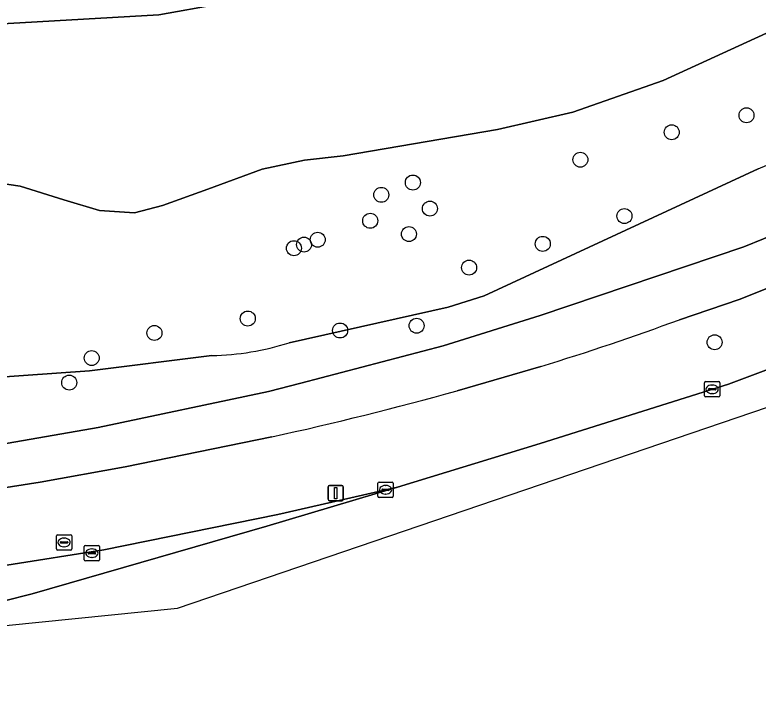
# Model space of a CAD drawing. Extents: x 157793 to 159380, y 380877 to 382313.
# Drawn here: x 158105.35 to 158153.88, y 380897.69 to 380942.97 of the extents above; entities that cross this region are included whole.
import ezdxf

# ---------------------------------------------------------------- set-up
doc = ezdxf.new("R2010")
doc.units = 0
for name, color, linetype in [('IMGEO_Berm_groen', 7, 'Continuous'), ('IMGEO_Boom', 7, 'Continuous'), ('IMGEO_Fietspad_gesloten', 7, 'Continuous'), ('IMGEO_Kolk', 7, 'Continuous'), ('IMGEO_Lichtmast', 7, 'Continuous'), ('IMGEO_Oever', 7, 'Continuous'), ('IMGEO_Rijbaan_regionaal_gesloten', 7, 'Continuous'), ('IMGEO_Rioolput', 7, 'Continuous'), ('IMGEO_Waterloop', 7, 'Continuous')]:
    doc.layers.add(name, color=color, linetype=linetype)

msp = doc.modelspace()

# ---------------------------------------------------------------- linework, layer by layer
at = {"layer": 'IMGEO_Berm_groen'}
for points in [[(158153.877, 380932.914), (158135.998, 380924.608), (158133.631, 380923.873), (158123.252, 380921.547)], [(158118.211, 380920.714), (158110.221, 380919.719), (158099.44, 380918.952), (158089.929, 380919.207), (158076.009, 380920.383), (158074.531, 380917.604), (158075.036, 380911.907), (158085.739, 380912.934), (158091.095, 380913.244), (158095.729, 380913.635), (158100.397, 380914.221), (158110.784, 380916.017), (158121.906, 380918.362), (158124.023, 380918.907), (158133.324, 380921.363), (158139.638, 380923.323), (158152.935, 380927.828), (158161.933, 380931.483)], [(158166.548, 380930.005), (158161.704, 380927.986), (158152.641, 380924.374), (158148.744, 380923.059)], [(158130.338, 380912.13), (158139.657, 380914.963), (158149.115, 380917.966), (158151.948, 380918.848), (158159.605, 380921.719)], [(158139.684, 380920.003), (158134.235, 380918.423)], [(158122.131, 380915.409), (158112.546, 380913.459), (158107.011, 380912.441), (158100.74, 380911.468), (158095.037, 380910.687), (158074.281, 380909.04), (158050.54, 380906.97), (158050.892, 380902.546), (158051.303, 380902.432), (158098.287, 380906.181), (158104.819, 380907.025), (158111.169, 380908.019), (158122.517, 380910.343), (158130.338, 380912.13)]]:
    msp.add_lwpolyline(points, dxfattribs=at)
for centre, radius, start, end in [((158025.166, 381228.146), 322.069, 293.55551, 297.0902), ((158089.223, 381084.56), 172.12, 287.04797, 290.23124), ((158117.838, 380938.644), 17.933, 271.1932, 287.5729), ((158076.934, 381122.727), 212.188, 282.29844, 285.6671)]:
    msp.add_arc(centre, radius, start, end, dxfattribs=at)
at = {"layer": 'IMGEO_Boom'}
for centre in [(158153.117, 380936.409), (158148.238, 380935.302), (158142.27, 380933.51), (158131.334, 380932.016), (158129.276, 380931.215), (158132.447, 380930.314), (158145.151, 380929.829), (158128.55, 380929.52), (158131.08, 380928.65), (158124.229, 380927.964), (158125.124, 380928.281), (158139.819, 380928.012), (158123.569, 380927.73), (158135.007, 380926.463), (158120.559, 380923.134), (158131.578, 380922.666), (158114.465, 380922.193), (158126.586, 380922.354), (158151.035, 380921.586), (158110.366, 380920.556), (158108.899, 380918.952)]:
    msp.add_circle(centre, 0.489, dxfattribs=at)
at = {"layer": 'IMGEO_Fietspad_gesloten'}
for points in [[(158161.933, 380931.483), (158152.935, 380927.828), (158139.638, 380923.323), (158133.324, 380921.363), (158124.023, 380918.907), (158121.906, 380918.362), (158110.784, 380916.017), (158100.397, 380914.221), (158095.729, 380913.635), (158091.095, 380913.244), (158085.739, 380912.934), (158075.036, 380911.907), (158067.755, 380911.209), (158053.862, 380910.036), (158050.91, 380909.902), (158032.538, 380908.405), (158030.963, 380908.213), (158029.232, 380908.136)], [(158148.744, 380923.059), (158152.641, 380924.374), (158161.704, 380927.986), (158166.548, 380930.005)], [(158134.235, 380918.423), (158139.684, 380920.003)], [(158050.54, 380906.97), (158074.281, 380909.04), (158095.037, 380910.687), (158100.74, 380911.468), (158107.011, 380912.441), (158112.546, 380913.459), (158122.131, 380915.409)]]:
    msp.add_lwpolyline(points, dxfattribs=at)
for centre, radius, start, end in [((158089.223, 381084.56), 172.12, 287.04797, 290.23124), ((158076.934, 381122.727), 212.188, 282.29844, 285.6671)]:
    msp.add_arc(centre, radius, start, end, dxfattribs=at)
at = {"layer": 'IMGEO_Kolk'}
for p, q in [((158150.369, 380918.088), (158150.369, 380918.94)), ((158150.444, 380919.014), (158151.296, 380919.014)), ((158150.857, 380918.794), (158150.882, 380918.794)), ((158151.37, 380918.94), (158151.37, 380918.088)), ((158150.628, 380918.508), (158150.628, 380918.52)), ((158151.066, 380918.471), (158150.668, 380918.471)), ((158150.671, 380918.557), (158151.069, 380918.557)), ((158150.88, 380918.234), (158150.855, 380918.234)), ((158151.112, 380918.52), (158151.112, 380918.508)), ((158151.296, 380918.014), (158150.444, 380918.014)), ((158129.055, 380911.525), (158129.055, 380912.377)), ((158129.13, 380912.451), (158129.982, 380912.451)), ((158130.056, 380912.377), (158130.056, 380911.525)), ((158129.314, 380911.945), (158129.314, 380911.957)), ((158129.752, 380911.908), (158129.354, 380911.908)), ((158129.357, 380911.994), (158129.755, 380911.994)), ((158129.543, 380912.231), (158129.568, 380912.231)), ((158129.798, 380911.957), (158129.798, 380911.945)), ((158129.982, 380911.451), (158129.13, 380911.451)), ((158129.566, 380911.671), (158129.541, 380911.671)), ((158109.878, 380907.385), (158109.878, 380908.237)), ((158109.953, 380908.311), (158110.805, 380908.311)), ((158110.366, 380908.091), (158110.391, 380908.091)), ((158110.879, 380908.237), (158110.879, 380907.385)), ((158110.137, 380907.805), (158110.137, 380907.817)), ((158110.575, 380907.768), (158110.177, 380907.768)), ((158110.18, 380907.854), (158110.578, 380907.854)), ((158110.389, 380907.531), (158110.364, 380907.531)), ((158110.621, 380907.817), (158110.621, 380907.805)), ((158110.805, 380907.311), (158109.953, 380907.311))]:
    msp.add_line(p, q, dxfattribs=at)
for points in [[(158150.369, 380918.088), (158150.369, 380918.94)], [(158150.444, 380919.014), (158151.296, 380919.014)], [(158151.37, 380918.94), (158151.37, 380918.088)], [(158151.296, 380918.014), (158150.444, 380918.014)], [(158129.055, 380911.525), (158129.055, 380912.377)], [(158129.13, 380912.451), (158129.982, 380912.451)], [(158130.056, 380912.377), (158130.056, 380911.525)], [(158129.982, 380911.451), (158129.13, 380911.451)], [(158109.878, 380907.385), (158109.878, 380908.237)], [(158109.953, 380908.311), (158110.805, 380908.311)], [(158110.879, 380908.237), (158110.879, 380907.385)], [(158110.805, 380907.311), (158109.953, 380907.311)]]:
    msp.add_lwpolyline(points, dxfattribs=at)
for centre, radius, start, end in [((158150.446, 380918.938), 0.0765, 91.552, 178.448), ((158150.446, 380918.938), 0.0765, 91.552, 178.448), ((158151.294, 380918.938), 0.0765, 1.552, 88.448), ((158151.294, 380918.938), 0.0765, 1.552, 88.448), ((158150.668, 380918.517), 0.0403, 85.8775, 175.7526), ((158150.665, 380918.507), 0.0366, 178.938, 274.7102), ((158151.069, 380918.514), 0.043, 264.8664, 352.4533), ((158151.073, 380918.519), 0.0386, 1.7309, 96.639), ((158150.446, 380918.09), 0.0765, 181.552, 268.448), ((158150.446, 380918.09), 0.0765, 181.552, 268.448), ((158151.294, 380918.09), 0.0765, 271.552, 358.448), ((158151.294, 380918.09), 0.0765, 271.552, 358.448), ((158129.132, 380912.375), 0.0765, 91.552, 178.448), ((158129.132, 380912.375), 0.0765, 91.552, 178.448), ((158129.98, 380912.375), 0.0765, 1.552, 88.448), ((158129.98, 380912.375), 0.0765, 1.552, 88.448), ((158129.354, 380911.954), 0.0403, 85.8775, 175.7526), ((158129.351, 380911.944), 0.0366, 178.938, 274.7102), ((158129.755, 380911.951), 0.043, 264.8664, 352.4533), ((158129.759, 380911.956), 0.0386, 1.7309, 96.639), ((158129.132, 380911.527), 0.0765, 181.552, 268.448), ((158129.132, 380911.527), 0.0765, 181.552, 268.448), ((158129.98, 380911.527), 0.0765, 271.552, 358.448), ((158129.98, 380911.527), 0.0765, 271.552, 358.448), ((158109.955, 380908.235), 0.0765, 91.552, 178.448), ((158109.955, 380908.235), 0.0765, 91.552, 178.448), ((158110.803, 380908.235), 0.0765, 1.552, 88.448), ((158110.803, 380908.235), 0.0765, 1.552, 88.448), ((158110.177, 380907.814), 0.0403, 85.8775, 175.7526), ((158110.174, 380907.804), 0.0366, 178.938, 274.7102), ((158110.578, 380907.811), 0.043, 264.8664, 352.4533), ((158110.582, 380907.816), 0.0386, 1.7309, 96.639), ((158109.955, 380907.387), 0.0765, 181.552, 268.448), ((158109.955, 380907.387), 0.0765, 181.552, 268.448), ((158110.803, 380907.387), 0.0765, 271.552, 358.448), ((158110.803, 380907.387), 0.0765, 271.552, 358.448)]:
    msp.add_arc(centre, radius, start, end, dxfattribs=at)
for centre, major_axis, ratio, start_param, end_param in [((158150.856, 380918.514), (-0.387, 0.002), 0.722429, 4.712389, 7.853982), ((158150.881, 380918.514), (-0.39, 0.002), 0.717154, 1.570796, 4.712389), ((158129.542, 380911.951), (-0.387, 0.002), 0.722429, 4.712389, 7.853982), ((158129.567, 380911.951), (-0.39, 0.002), 0.717154, 1.570796, 4.712389), ((158110.365, 380907.811), (-0.387, 0.002), 0.722429, 4.712389, 7.853982), ((158110.39, 380907.811), (-0.39, 0.002), 0.717154, 1.570796, 4.712389)]:
    msp.add_ellipse(centre, major_axis=major_axis, ratio=ratio, start_param=start_param, end_param=end_param, dxfattribs=at)
at = {"layer": 'IMGEO_Lichtmast'}
for p, q in [((158125.801, 380911.333), (158125.801, 380912.133)), ((158125.801, 380912.133), (158125.801, 380911.333)), ((158125.901, 380912.233), (158126.691, 380912.233)), ((158126.691, 380912.233), (158125.901, 380912.233)), ((158126.791, 380912.133), (158126.791, 380911.333)), ((158126.791, 380911.333), (158126.791, 380912.133)), ((158126.691, 380911.233), (158125.901, 380911.233)), ((158125.901, 380911.233), (158126.691, 380911.233))]:
    msp.add_line(p, q, dxfattribs=at)
msp.add_lwpolyline([(158126.221, 380912.108), (158126.371, 380912.108), (158126.371, 380911.358), (158126.221, 380911.358), (158126.221, 380912.108)], dxfattribs=at)
for centre, start, end in [((158125.901, 380912.133), 90, 180), ((158125.901, 380912.133), 90, 180), ((158126.691, 380912.133), 0, 90), ((158126.691, 380912.133), 360, 90), ((158125.901, 380911.333), 180, 270), ((158125.901, 380911.333), 180, 270), ((158126.691, 380911.333), 270, 0), ((158126.691, 380911.333), 270, 0)]:
    msp.add_arc(centre, 0.1, start, end, dxfattribs=at)
at = {"layer": 'IMGEO_Oever'}
for points in [[(158155.302, 380956.432), (158148.616, 380953.456), (158142.751, 380951.274), (158119.398, 380945.055), (158116.448, 380944.635), (158111.887, 380944.307), (158087.965, 380943.153), (158077.4, 380941.407), (158073.771, 380940.978), (158073.896, 380939.276), (158077.633, 380940.181), (158095.053, 380941.838), (158114.752, 380942.961), (158122.533, 380944.381), (158136.058, 380947.797), (158143.186, 380950.032), (158149.694, 380952.409), (158154.346, 380954.381)], [(158155.995, 380942.493), (158147.67, 380938.685), (158141.776, 380936.608), (158136.853, 380935.482), (158126.791, 380933.76), (158124.255, 380933.481), (158121.502, 380932.881), (158117.949, 380931.576), (158114.979, 380930.526), (158113.162, 380930.031), (158110.88, 380930.201), (158108.559, 380930.895), (158105.701, 380931.775), (158103.77, 380932.058), (158101.787, 380932.124), (158099.072, 380931.516), (158092.968, 380929.655), (158089.361, 380929.592), (158078.513, 380929.948)], [(158123.252, 380921.547), (158133.631, 380923.873), (158135.998, 380924.608), (158153.877, 380932.914)], [(158078.513, 380929.948), (158076.204, 380929.76), (158076.414, 380928.684), (158074.948, 380928.663), (158073.185, 380928.777), (158071.5, 380929.023), (158071.553, 380929.847), (158071.418, 380928.026), (158067.359, 380928.226), (158066.496, 380927.754), (158065.559, 380927.068), (158065.018, 380926.215), (158067.236, 380925.505), (158076.498, 380921.878), (158081.093, 380920.692), (158084.027, 380920.074), (158089.929, 380919.207), (158099.44, 380918.952), (158110.221, 380919.719), (158118.211, 380920.714)]]:
    msp.add_lwpolyline(points, dxfattribs=at)
for centre, radius, start, end in [((158025.166, 381228.146), 322.069, 293.55551, 297.0902), ((158117.838, 380938.644), 17.933, 271.1932, 287.5729)]:
    msp.add_arc(centre, radius, start, end, dxfattribs=at)
at = {"layer": 'IMGEO_Rijbaan_regionaal_gesloten'}
for points in [[(158051.282, 380897.688), (158115.97, 380904.225), (158172.256, 380923.407)], [(158159.605, 380921.719), (158151.948, 380918.848), (158149.115, 380917.966), (158139.657, 380914.963), (158130.338, 380912.13), (158121.81, 380909.576), (158106.489, 380905.165), (158102.675, 380904.203), (158098.944, 380903.407), (158094.069, 380902.711), (158089.973, 380902.329), (158067.919, 380900.522), (158051.161, 380899.279), (158051.169, 380899.175), (158051.18, 380899.029), (158051.282, 380897.688)]]:
    msp.add_lwpolyline(points, dxfattribs=at)
msp.add_lwpolyline([(158130.338, 380912.13), (158122.517, 380910.343), (158111.169, 380908.019), (158104.819, 380907.025), (158098.287, 380906.181), (158051.303, 380902.432), (158050.892, 380902.546), (158050.941, 380902.177), (158051.161, 380899.279), (158067.919, 380900.522), (158089.973, 380902.329), (158094.069, 380902.711), (158098.944, 380903.407), (158102.675, 380904.203), (158106.489, 380905.165), (158121.81, 380909.576)], close=True, dxfattribs=at)
at = {"layer": 'IMGEO_Rioolput'}
for p, q in [((158108.062, 380908.086), (158108.062, 380908.938)), ((158108.137, 380909.012), (158108.989, 380909.012)), ((158109.063, 380908.938), (158109.063, 380908.086)), ((158108.321, 380908.506), (158108.321, 380908.518)), ((158108.759, 380908.469), (158108.361, 380908.469)), ((158108.364, 380908.555), (158108.762, 380908.555)), ((158108.55, 380908.792), (158108.575, 380908.792)), ((158108.805, 380908.518), (158108.805, 380908.506)), ((158108.989, 380908.012), (158108.137, 380908.012)), ((158108.573, 380908.232), (158108.548, 380908.232))]:
    msp.add_line(p, q, dxfattribs=at)
for points in [[(158108.062, 380908.086), (158108.062, 380908.938)], [(158108.137, 380909.012), (158108.989, 380909.012)], [(158109.063, 380908.938), (158109.063, 380908.086)], [(158108.989, 380908.012), (158108.137, 380908.012)]]:
    msp.add_lwpolyline(points, dxfattribs=at)
for centre, radius, start, end in [((158108.139, 380908.936), 0.0765, 91.552, 178.448), ((158108.139, 380908.936), 0.0765, 91.552, 178.448), ((158108.987, 380908.936), 0.0765, 1.552, 88.448), ((158108.987, 380908.936), 0.0765, 1.552, 88.448), ((158108.361, 380908.515), 0.0403, 85.8775, 175.7526), ((158108.358, 380908.505), 0.0366, 178.938, 274.7102), ((158108.762, 380908.512), 0.043, 264.8664, 352.4533), ((158108.766, 380908.517), 0.0386, 1.7309, 96.639), ((158108.139, 380908.088), 0.0765, 181.552, 268.448), ((158108.139, 380908.088), 0.0765, 181.552, 268.448), ((158108.987, 380908.088), 0.0765, 271.552, 358.448), ((158108.987, 380908.088), 0.0765, 271.552, 358.448)]:
    msp.add_arc(centre, radius, start, end, dxfattribs=at)
for centre, major_axis, ratio, start_param, end_param in [((158108.549, 380908.512), (-0.387, 0.002), 0.722429, 4.712389, 7.853982), ((158108.574, 380908.512), (-0.39, 0.002), 0.717154, 1.570796, 4.712389)]:
    msp.add_ellipse(centre, major_axis=major_axis, ratio=ratio, start_param=start_param, end_param=end_param, dxfattribs=at)
at = {"layer": 'IMGEO_Waterloop'}
for points in [[(158122.533, 380944.381), (158114.752, 380942.961), (158095.053, 380941.838)], [(158103.77, 380932.058), (158105.701, 380931.775), (158108.559, 380930.895), (158110.88, 380930.201), (158113.162, 380930.031), (158114.979, 380930.526), (158117.949, 380931.576), (158121.502, 380932.881), (158124.255, 380933.481), (158126.791, 380933.76), (158136.853, 380935.482), (158141.776, 380936.608), (158147.67, 380938.685), (158155.995, 380942.493)]]:
    msp.add_lwpolyline(points, dxfattribs=at)

doc.saveas('drawing.dxf')
